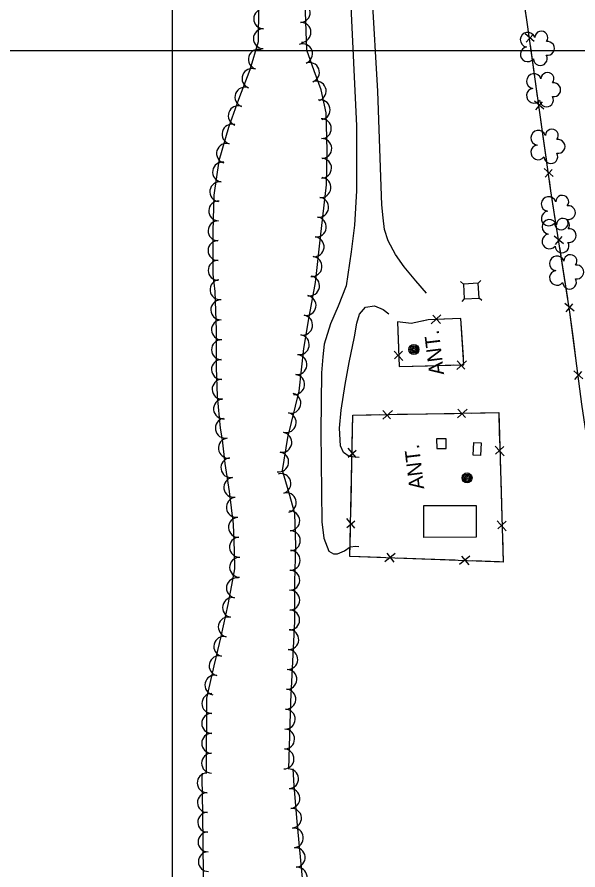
# Model space of a CAD drawing. Extents: x 353423 to 364002, y 127000 to 201942.
# Drawn here: x 359937.4 to 360163.4, y 152669.7 to 153013.5 of the extents above; entities that cross this region are included whole.
import ezdxf

# ---------------------------------------------------------------- set-up
doc = ezdxf.new("R2010")
doc.units = 0
for name, color, linetype in [('E_DTM_SlopeBottom', 7, 'Continuous'), ('E_FEN_Generic', 7, 'Continuous'), ('E_LAND_BrushLine', 7, 'Continuous'), ('E_LAND_TreeLine', 7, 'Continuous'), ('E_MISCPROP', 7, 'Continuous'), ('E_SGN', 7, 'Continuous'), ('E_WTR_FlowLine', 7, 'Continuous')]:
    doc.layers.add(name, color=color, linetype=linetype)

msp = doc.modelspace()

# ---------------------------------------------------------------- linework, layer by layer
at = {"layer": 'E_DTM_SlopeBottom'}
for p, q in [((360145.75, 153003.62), (360142.07, 153006.8)), ((360142.56, 153003.34), (360145.27, 153006.5)), ((360149.57, 152976.43), (360145.9, 152979.61)), ((360146.39, 152976.15), (360149.1, 152979.31)), ((360153.4, 152949.23), (360149.73, 152952.42)), ((360150.21, 152948.96), (360152.92, 152952.12)), ((360157.56, 152922.12), (360153.84, 152925.25)), ((360154.38, 152921.79), (360157.04, 152925)), ((360161.81, 152894.99), (360158.09, 152898.12)), ((360158.63, 152894.67), (360161.29, 152897.87)), ((360108.1, 152893.48), (360104.31, 152889.91)), ((360108.05, 152890.05), (360104.97, 152893.29)), ((360089.28, 152878.86), (360092.86, 152875.07)), ((360092.71, 152878.82), (360089.48, 152875.73)), ((360114.6, 152871.47), (360118.44, 152875)), ((360114.69, 152874.9), (360117.74, 152871.63)), ((360165.31, 152867.71), (360161.68, 152870.94)), ((360162.12, 152867.47), (360164.88, 152870.6)), ((360084.71, 152851.41), (360088.67, 152854.98)), ((360084.84, 152854.92), (360087.92, 152851.54)), ((360114.85, 152851.91), (360118.81, 152855.48)), ((360114.98, 152855.42), (360118.06, 152852.04)), ((360070.78, 152836.18), (360074.08, 152838.98)), ((360074.09, 152835.95), (360070.85, 152839.81)), ((360129.98, 152840.52), (360133.61, 152836.61)), ((360133.49, 152840.44), (360130.15, 152837.32)), ((360073.53, 152807.47), (360070.29, 152811.33)), ((360070.22, 152807.71), (360073.52, 152810.5)), ((360130.88, 152810.39), (360134.51, 152806.47)), ((360134.39, 152810.31), (360131.05, 152807.18)), ((360089.7, 152797.34), (360085.55, 152793.99)), ((360089.38, 152793.85), (360086.49, 152797.39)), ((360119.82, 152796.21), (360115.67, 152792.86)), ((360119.51, 152792.72), (360116.61, 152796.26))]:
    msp.add_line(p, q, dxfattribs=at)
for points in [[(360185.41, 152720.86), (360164.89, 152857.53), (360160.14, 152894.62), (360152.47, 152943.51), (360142.78, 153012.39), (360133.48, 153073.32), (360123.88, 153139.15), (360113.22, 153215.08), (360102.31, 153290.81), (360099.81, 153309.74), (360111.28, 153334.29), (360127.28, 153368.38), (360138.32, 153392.6)], [(360143.3, 153008.67), (360142.78, 153012.39), (360141.66, 153019.71)], [(360145.58, 152992.53), (360144.21, 153002.24)], [(360147.13, 152981.48), (360145.58, 152992.53)], [(360149.4, 152965.34), (360148.03, 152975.05)], [(360150.96, 152954.29), (360149.4, 152965.34)], [(360153.31, 152938.16), (360152.47, 152943.51), (360151.86, 152947.86)], [(360155.04, 152927.14), (360153.31, 152938.16)], [(360157.56, 152911.03), (360156.04, 152920.73)], [(360159.29, 152900.01), (360157.56, 152911.03)], [(360090.66, 152890.68), (360091.36, 152872.68), (360117.42, 152873.39), (360116.14, 152891.96), (360103.06, 152891.45), (360096.22, 152889.93), (360090.68, 152890.64)], [(360090.66, 152890.68), (360091.07, 152880.16)], [(360102.46, 152891.31), (360096.22, 152889.93), (360090.68, 152890.64)], [(360116.4, 152888.19), (360116.14, 152891.96), (360109.4, 152891.69)], [(360161.52, 152883.86), (360160.27, 152893.6)], [(360117.22, 152876.24), (360116.4, 152888.19)], [(360162.93, 152872.79), (360161.52, 152883.86)], [(360102.8, 152872.99), (360113.33, 152873.27)], [(360091.34, 152873.21), (360091.36, 152872.68), (360102.8, 152872.99)], [(360072.65, 152853.09), (360131.46, 152854.07), (360133.26, 152793.83), (360071.53, 152796.14)], [(360071.53, 152796.14), (360072.65, 152853.09)], [(360072.42, 152841.52), (360072.65, 152853.09)], [(360072.65, 152853.09), (360083.42, 152853.27)], [(360090.54, 152853.39), (360102.79, 152853.59)], [(360102.79, 152853.59), (360113.56, 152853.77)], [(360120.68, 152853.89), (360131.46, 152854.07), (360131.51, 152852.6)], [(360131.51, 152852.6), (360131.83, 152841.83)], [(360072.09, 152824.62), (360072.29, 152834.8)], [(360132.04, 152834.71), (360132.41, 152822.47)], [(360071.86, 152813.05), (360072.09, 152824.62)], [(360132.41, 152822.47), (360132.73, 152811.7)], [(360071.53, 152796.14), (360071.73, 152806.32)], [(360132.94, 152804.58), (360133.26, 152793.83), (360131.77, 152793.88)], [(360083.77, 152795.68), (360071.53, 152796.14)], [(360101.65, 152795.01), (360090.88, 152795.42)], [(360113.89, 152794.55), (360101.65, 152795.01)], [(360131.77, 152793.88), (360121.01, 152794.29)]]:
    msp.add_lwpolyline(points, dxfattribs=at)
at = {"layer": 'E_FEN_Generic'}
for points in [[(360046.95, 152710.44), (360047.78, 152737.54), (360048.56, 152753.75), (360049.34, 152770.02), (360049.38, 152785.85), (360049.68, 152800.33), (360049.3, 152813.38), (360047.04, 152821.54), (360044.39, 152830.69), (360046.55, 152844.1), (360051.08, 152862.72), (360052.99, 152879.89), (360055.02, 152891.94), (360057.64, 152906.52), (360059.62, 152924.74), (360062.08, 152945.9), (360062.3, 152959.79), (360061.96, 152974.91), (360059.97, 152984.16), (360057.18, 152991.89), (360054.18, 153000.14), (360053.04, 153031.13)], [(360034.74, 153017.59), (360034.55, 153003.52), (360031.17, 152992.23), (360026.64, 152980.33), (360022.62, 152969.05), (360018.72, 152955.5), (360016.76, 152941.69), (360016.3, 152927.12), (360016.31, 152914.97), (360016.34, 152909.89), (360017.15, 152902.93), (360017.68, 152887.3), (360017.65, 152872.27), (360018.02, 152860.77), (360019.2, 152847.77), (360020.06, 152843.1), (360021.19, 152833.62), (360022.89, 152822.25), (360024.43, 152809.07), (360024.95, 152798.36), (360024.98, 152791.09), (360024.28, 152786.62), (360022.36, 152776.75), (360019.54, 152763.88), (360017.47, 152755.39), (360016.68, 152752.07), (360013.8, 152738.98), (360013.67, 152708.8)], [(360011.97, 152708.77), (360011.85, 152706.86), (360012.07, 152692.64), (360012.46, 152667.78), (360013.19, 152639.11), (360013.99, 152614.93), (360016.22, 152589.53), (360019.01, 152571.09), (360030.25, 152557.63), (360045.22, 152558.83), (360054.01, 152572.79), (360057.22, 152592.65), (360056.36, 152609.09), (360054.39, 152630.52), (360053.27, 152648.62), (360052.42, 152666.42), (360050.21, 152689.27), (360049.1, 152703.58), (360048.67, 152710.56)]]:
    msp.add_lwpolyline(points, dxfattribs=at)
for centre, radius, start, end in [((360051.52, 153015.34), 4.01, 272.1123, 92.097), ((360036.77, 153012.8), 4.01, 89.2464, 269.231), ((360051.81, 153007.34), 4.01, 272.1123, 92.097), ((360036.66, 153004.79), 4.01, 89.2464, 269.231), ((360143.13, 153004.37), 2.97, 17.1306, 260.1038), ((360148.59, 153005.24), 2.61, 321.8358, 179.7684), ((360034.63, 152996.49), 4.01, 73.3326, 253.3173), ((360052.46, 152998.73), 4.01, 290.0086, 109.9933), ((360143.13, 152998.52), 2.97, 99.4798, 320.7136), ((360151.13, 153000.89), 2.78, 259.1277, 100.1387), ((360148.2, 152996.75), 2.78, 182.4506, 30.2236), ((360055.2, 152991.21), 4.01, 290.0086, 109.9933), ((360032.08, 152988.74), 4.01, 69.174, 249.1587), ((360145.63, 152987.69), 2.97, 17.1306, 260.1038), ((360151.09, 152988.55), 2.61, 321.8358, 179.7684), ((360057.92, 152983.68), 4.01, 289.8776, 109.8623), ((360153.63, 152984.2), 2.78, 259.1277, 100.1387), ((360029.23, 152981.25), 4.01, 69.174, 249.1587), ((360145.63, 152981.83), 2.97, 99.4798, 320.7136), ((360059.55, 152976.12), 4.01, 282.1193, 102.104), ((360150.71, 152980.07), 2.78, 182.4506, 30.2236), ((360026.53, 152973.76), 4.01, 70.4198, 250.4045), ((360024.01, 152966.29), 4.01, 73.9389, 253.9235), ((360060, 152968.54), 4.01, 271.2953, 91.28), ((360147.39, 152964.85), 2.97, 17.1306, 260.1038), ((360152.85, 152965.71), 2.61, 321.8358, 179.7684), ((360021.8, 152958.59), 4.01, 73.9389, 253.9235), ((360060.18, 152960.54), 4.01, 271.2953, 91.28), ((360155.39, 152961.36), 2.78, 259.1277, 100.1387), ((360147.39, 152958.99), 2.97, 99.4798, 320.7136), ((360060.09, 152952.6), 4.01, 269.129, 89.1137), ((360152.47, 152957.23), 2.78, 182.4506, 30.2236), ((360020.21, 152951.06), 4.01, 81.9316, 261.9162), ((360019.09, 152943.12), 4.01, 81.9316, 261.9162), ((360059.85, 152944.81), 4.01, 263.3589, 83.3436), ((360018.66, 152935.36), 4.01, 88.1872, 268.1719), ((360058.92, 152936.86), 4.01, 263.3589, 83.3436), ((360151.58, 152938.17), 2.97, 17.1306, 260.1038), ((360157.03, 152939.04), 2.61, 321.8358, 179.7684), ((360151.58, 152932.32), 2.97, 99.4798, 320.7136), ((360159.58, 152934.68), 2.78, 259.1277, 100.1387), ((360057.99, 152928.9), 4.01, 263.3589, 83.3436), ((360151.88, 152928.91), 2.97, 17.1306, 260.1038), ((360156.65, 152930.55), 2.78, 182.4506, 30.2236), ((360157.33, 152929.77), 2.61, 321.8358, 179.7684), ((360018.41, 152927.35), 4.01, 88.1872, 268.1719), ((360057.09, 152920.92), 4.01, 263.806, 83.7907), ((360151.87, 152923.05), 2.97, 99.4798, 320.7136), ((360159.87, 152925.42), 2.78, 259.1277, 100.1387), ((360018.4, 152919.41), 4.01, 90.0595, 270.0442), ((360156.95, 152921.29), 2.78, 182.4506, 30.2236), ((360018.43, 152911.41), 4.01, 90.3345, 270.3192), ((360056.23, 152912.96), 4.01, 263.806, 83.7907), ((360154.91, 152914.25), 2.97, 17.1306, 260.1038), ((360160.36, 152915.11), 2.61, 321.8358, 179.7684), ((360154.9, 152908.39), 2.97, 99.4798, 320.7136), ((360162.9, 152910.76), 2.78, 259.1277, 100.1387), ((360019.18, 152903.67), 4.01, 96.6611, 276.6458), ((360055.26, 152905.15), 4.01, 259.8453, 79.83), ((360159.98, 152906.63), 2.78, 182.4506, 30.2236), ((360053.85, 152897.27), 4.01, 259.8453, 79.83), ((360019.5, 152895.5), 4.01, 91.9473, 271.932), ((360019.77, 152887.49), 4.01, 91.9473, 271.932), ((360052.46, 152889.35), 4.01, 260.4298, 80.4144), ((360051.13, 152881.45), 4.01, 260.4298, 80.4144), ((360019.76, 152879.4), 4.01, 89.8742, 269.8589), ((360050.16, 152873.38), 4.01, 263.6532, 83.6379), ((360019.77, 152871.46), 4.01, 91.8643, 271.8489), ((360020.03, 152863.46), 4.01, 91.8643, 271.8489), ((360049.27, 152865.42), 4.01, 263.6532, 83.6379), ((360020.59, 152855.59), 4.01, 95.1878, 275.1725), ((360047.74, 152857.85), 4.01, 256.3544, 76.3391), ((360045.84, 152850.06), 4.01, 256.3544, 76.3391), ((360021.32, 152847.81), 4.01, 100.486, 280.4707), ((360044.1, 152842.08), 4.01, 260.8476, 80.8323), ((360022.57, 152839.76), 4.01, 96.7698, 276.7545), ((360023.57, 152831.88), 4.01, 98.5259, 278.5105), ((360042.83, 152834.17), 4.01, 260.8476, 80.8323), ((360043.72, 152825.47), 4.01, 286.1588, 106.1435), ((360024.75, 152823.95), 4.01, 98.5259, 278.5105), ((360045.9, 152817.79), 4.01, 285.4521, 105.4368), ((360025.74, 152815.93), 4.01, 96.662, 276.6467), ((360026.59, 152807.83), 4.01, 92.8159, 272.8005), ((360047.28, 152810.46), 4.01, 271.6891, 91.6738), ((360047.52, 152802.45), 4.01, 271.6891, 91.6738), ((360026.98, 152799.83), 4.01, 92.8159, 272.8005), ((360047.46, 152794.55), 4.01, 268.8251, 88.8098), ((360027.08, 152791.72), 4.01, 90.2283, 270.2129), ((360025.79, 152783.41), 4.01, 78.997, 258.9817), ((360047.3, 152786.54), 4.01, 268.8251, 88.8098), ((360047.27, 152778.49), 4.01, 269.8665, 89.8512), ((360024.23, 152775.5), 4.01, 77.6577, 257.6424), ((360047.25, 152770.48), 4.01, 269.8665, 89.8512), ((360022.52, 152767.68), 4.01, 77.6577, 257.6424), ((360020.71, 152759.82), 4.01, 76.2894, 256.274), ((360046.88, 152762.57), 4.01, 267.2628, 87.2475), ((360046.5, 152754.57), 4.01, 267.2628, 87.2475), ((360018.83, 152752.05), 4.01, 76.6479, 256.6325), ((360046.11, 152746.57), 4.01, 267.2427, 87.2274), ((360017.11, 152744.26), 4.01, 77.5962, 257.5808), ((360015.89, 152736.83), 4.01, 89.7704, 269.7551), ((360045.73, 152738.56), 4.01, 267.2427, 87.2274), ((360015.85, 152728.81), 4.01, 89.7704, 269.7551), ((360045.47, 152730.52), 4.01, 268.2554, 88.2401), ((360045.22, 152722.51), 4.01, 268.2554, 88.2401), ((360015.82, 152720.8), 4.01, 89.7704, 269.7551), ((360015.79, 152712.79), 4.01, 89.7704, 269.7551), ((360044.98, 152714.5), 4.01, 268.2554, 88.2401), ((360013.96, 152704.84), 3.97, 90.8819, 270.8666), ((360046.84, 152706.47), 3.97, 273.516, 93.5007), ((360047.41, 152698.52), 3.97, 274.4692, 94.4538), ((360014.08, 152696.9), 3.97, 90.8819, 270.8666), ((360048.02, 152690.6), 3.97, 274.4692, 94.4538), ((360014.2, 152688.96), 3.97, 90.9154, 270.9001), ((360014.33, 152681.03), 3.97, 90.9154, 270.9001), ((360048.76, 152682.66), 3.97, 275.5169, 95.5015), ((360049.52, 152674.76), 3.97, 275.5169, 95.5015), ((360014.46, 152673.09), 3.97, 90.9154, 270.9001), ((360050.29, 152666.86), 3.97, 275.5169, 95.5015)]:
    msp.add_arc(centre, radius, start, end, dxfattribs=at)
at = {"layer": 'E_LAND_BrushLine'}
for centre, radius in [((360097.31, 152879.52), 2.02), ((360097.3, 152879.52), 1.52), ((360097.34, 152879.53), 1.01), ((360097.33, 152879.53), 0.502), ((360118.69, 152827.75), 2.02), ((360118.68, 152827.75), 1.52), ((360118.72, 152827.76), 1.01), ((360118.71, 152827.76), 0.502)]:
    msp.add_circle(centre, radius, dxfattribs=at)
at = {"layer": 'E_LAND_TreeLine'}
for p, q in [((360000, 152500), (360000, 155000)), ((359000, 153000), (361500, 153000)), ((359000, 153000), (362500, 153000)), ((360000, 150500), (360000, 153000))]:
    msp.add_line(p, q, dxfattribs=at)
at = {"layer": 'E_MISCPROP'}
for points in [[(360102.36, 152902.27), (360098.05, 152907.25), (360093.37, 152912.8), (360089.82, 152917.81), (360086.93, 152923.29), (360085.51, 152927.89), (360084.87, 152932.61), (360084.39, 152937.77), (360084.06, 152945.19), (360083.81, 152952.92), (360082.74, 152983.69), (360080.46, 153022.69)], [(360071.75, 153020.73), (360074.2, 152969.62), (360074.12, 152943.4), (360073.36, 152929.62), (360072.07, 152918.92), (360070.07, 152905.21), (360066.72, 152897), (360063.68, 152889.82), (360061.21, 152881.63), (360060.55, 152876.61), (360060.02, 152870.11), (360059.82, 152846.38), (360060.2, 152810.06), (360061.07, 152803.48), (360063.05, 152798.22), (360064.9, 152797.09), (360066.54, 152797.19), (360069.28, 152798.33), (360071.6, 152800.01), (360073.85, 152800.29), (360075.09, 152800.1)], [(360075.19, 152836.02), (360071.22, 152836.45), (360068.91, 152838), (360067.77, 152840.72), (360067.38, 152847.86), (360068.01, 152855.05), (360069.61, 152865.42), (360071.22, 152874.3), (360073.33, 152884.63), (360074.24, 152890.16), (360075.36, 152893.73), (360077.74, 152896.63), (360081.37, 152897.17), (360084.92, 152895.6), (360087.23, 152893.84)]]:
    msp.add_lwpolyline(points, dxfattribs=at)
at = {"layer": 'E_SGN'}
for p, q in [((360117.24, 152905.9), (360116.12, 152906.9)), ((360124.23, 152907.33), (360123.23, 152906.22)), ((360117.56, 152899.91), (360116.55, 152898.8)), ((360124.66, 152899.22), (360123.55, 152900.23))]:
    msp.add_line(p, q, dxfattribs=at)
msp.add_lwpolyline([(360123.55, 152900.23), (360123.23, 152906.22), (360117.24, 152905.9), (360117.56, 152899.91)], close=True, dxfattribs=at)
at = {"layer": 'E_WTR_FlowLine'}
for points in [[(360110.29, 152839.67), (360110.26, 152843.47), (360106.44, 152843.44), (360106.47, 152839.64)], [(360121.14, 152836.95), (360121.39, 152842.08), (360124.41, 152841.94), (360124.16, 152836.81)], [(360101.28, 152816.58), (360122.37, 152816.63), (360122.4, 152803.81), (360101.31, 152803.75)]]:
    msp.add_lwpolyline(points, close=True, dxfattribs=at)

# ---------------------------------------------------------------- texts
at = {"layer": 'E_LAND_BrushLine'}
for p in [(360109.5, 152869.51), (360101.48, 152823.43)]:
    msp.add_text('ANT.', height=6, rotation=96.9327, dxfattribs=at).set_placement(p)

doc.saveas('drawing.dxf')
